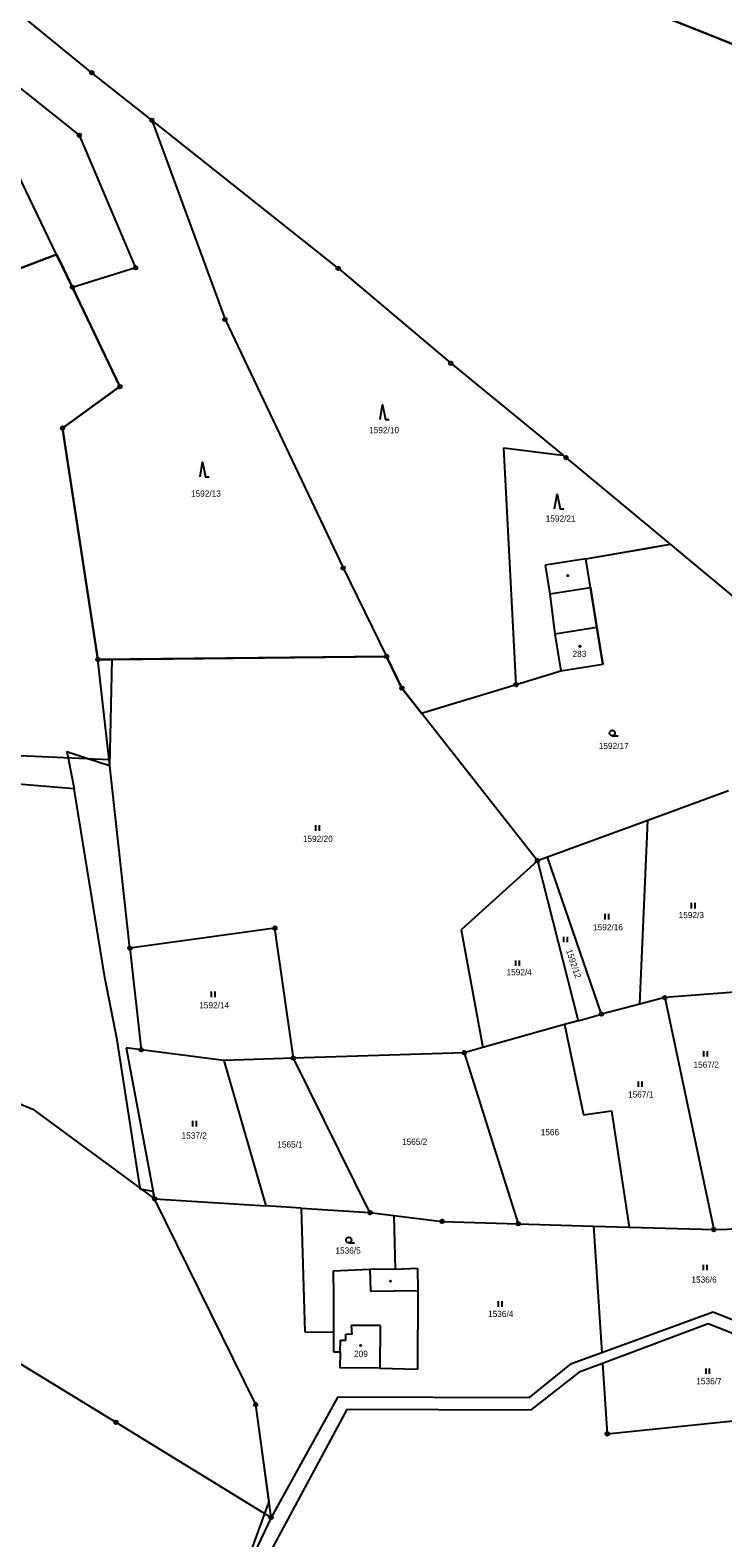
# Model space of a CAD drawing. Extents: x -445050 to -440454, y -1134563 to -1129741.
# Drawn here: x -443020.5 to -442830.3, y -1132475.8 to -1132062.1 of the extents above; entities that cross this region are included whole.
import ezdxf

# ---------------------------------------------------------------- set-up
doc = ezdxf.new("R2010")
doc.units = 0
for name, color, linetype in [('Vrstva 1', 7, 'Continuous'), ('Vrstva 18', 7, 'Continuous'), ('Vrstva 19', 7, 'Continuous'), ('Vrstva 24', 7, 'Continuous'), ('Vrstva 25', 7, 'Continuous'), ('Vrstva 3', 7, 'Continuous'), ('Vrstva 37', 7, 'Continuous'), ('Vrstva 4', 7, 'Continuous'), ('Vrstva 52', 7, 'Continuous')]:
    doc.layers.add(name, color=color, linetype=linetype)

msp = doc.modelspace()

# ---------------------------------------------------------------- linework, layer by layer
at = {"layer": 'Vrstva 1'}
for points in [[(-443003.5, -1132073.75), (-443047.02, -1132038.32)], [(-442875.47, -1132046.72), (-442822.05, -1132068.1)], [(-443037.39, -1132066.76), (-443006.99, -1132090.91)], [(-442987.05, -1132086.81), (-443003.5, -1132073.75)], [(-442987.05, -1132086.81), (-442966.96, -1132141.47)], [(-442935.92, -1132127.43), (-442987.05, -1132086.81)], [(-443006.99, -1132090.91), (-442991.5, -1132127.27)], [(-443013.18, -1132123.63), (-443026.91, -1132095)], [(-443013.18, -1132123.63), (-443048.69, -1132137.11)], [(-443008.86, -1132132.65), (-443013.18, -1132123.63)], [(-442991.5, -1132127.27), (-443008.86, -1132132.65)], [(-442935.92, -1132127.43), (-442904.98, -1132153.48)], [(-442995.8, -1132159.87), (-443008.86, -1132132.65)], [(-442966.96, -1132141.47), (-442934.54, -1132209.65)], [(-442904.98, -1132153.48), (-442874.13, -1132178.74)], [(-443011.58, -1132171.26), (-442995.8, -1132159.87)], [(-443001.87, -1132234.77), (-443011.58, -1132171.26)], [(-442887.05, -1132241.64), (-442890.38, -1132176.66)], [(-442890.38, -1132176.66), (-442875.87, -1132178.52)], [(-442875.87, -1132178.52), (-442874.13, -1132178.74)], [(-442874.13, -1132178.74), (-442873.33, -1132179.39)], [(-442873.33, -1132179.39), (-442844.71, -1132203.15)], [(-442867.88, -1132207.12), (-442844.71, -1132203.15)], [(-442844.71, -1132203.15), (-442802.61, -1132238.12)], [(-442867.88, -1132207.12), (-442879.04, -1132208.9)], [(-442866.63, -1132214.97), (-442867.88, -1132207.12)], [(-442934.54, -1132209.65), (-442922.59, -1132233.93)], [(-442879.04, -1132208.9), (-442877.79, -1132216.75)], [(-442866.63, -1132214.97), (-442864.88, -1132225.96)], [(-442877.79, -1132216.75), (-442876.38, -1132227.79)], [(-442876.38, -1132227.79), (-442874.77, -1132237.91)], [(-442864.88, -1132225.96), (-442863.26, -1132236.08)], [(-442922.59, -1132233.93), (-443001.87, -1132234.77)], [(-442998.81, -1132262.33), (-443001.87, -1132234.77)], [(-442918.4, -1132242.63), (-442922.59, -1132233.93)], [(-442874.77, -1132237.91), (-442863.26, -1132236.08)], [(-442887.05, -1132241.64), (-442874.77, -1132237.91)], [(-442912.99, -1132249.51), (-442918.4, -1132242.63)], [(-442912.99, -1132249.51), (-442887.05, -1132241.64)], [(-442881.17, -1132290), (-442912.99, -1132249.51)], [(-442998.81, -1132262.33), (-443140.66, -1132256.01)], [(-442993.07, -1132314.01), (-442998.81, -1132262.33)], [(-442828.71, -1132270.81), (-442850.89, -1132278.92)], [(-442850.89, -1132278.92), (-442878.43, -1132289)], [(-442853.09, -1132329.34), (-442850.89, -1132278.92)], [(-442881.17, -1132290), (-442902.13, -1132308.98)], [(-442878.43, -1132289), (-442881.17, -1132290)], [(-442881.17, -1132290), (-442870.02, -1132333.88)], [(-442863.63, -1132332.08), (-442878.43, -1132289)], [(-442953.25, -1132308.47), (-442993.07, -1132314.01)], [(-442948.16, -1132344.15), (-442953.25, -1132308.47)], [(-442902.13, -1132308.98), (-442896.13, -1132341.24)], [(-442993.07, -1132314.01), (-442989.98, -1132341.85)], [(-442823.35, -1132325.77), (-442846.18, -1132327.55)], [(-442853.09, -1132329.34), (-442863.63, -1132332.08)], [(-442846.18, -1132327.55), (-442853.09, -1132329.34)], [(-442846.18, -1132327.55), (-442832.76, -1132391.19)], [(-442873.74, -1132334.93), (-442896.13, -1132341.24)], [(-442870.02, -1132333.88), (-442873.74, -1132334.93)], [(-442873.74, -1132334.93), (-442868.5, -1132359.71)], [(-442870.02, -1132333.88), (-442863.63, -1132332.08)], [(-442994.09, -1132341.32), (-442986.29, -1132382.77)], [(-442989.98, -1132341.85), (-442994.09, -1132341.32)], [(-442967.25, -1132344.75), (-442989.98, -1132341.85)], [(-442901.25, -1132342.68), (-442948.16, -1132344.15)], [(-442896.13, -1132341.24), (-442901.25, -1132342.68)], [(-442901.25, -1132342.68), (-442886.43, -1132389.59)], [(-442948.16, -1132344.15), (-442967.25, -1132344.75)], [(-442967.25, -1132344.75), (-442955.74, -1132384.7)], [(-442927.16, -1132386.51), (-442948.16, -1132344.15)], [(-443043.31, -1132348.44), (-443019.74, -1132358.17)], [(-443019.74, -1132358.17), (-442986.29, -1132382.77)], [(-442868.5, -1132359.71), (-442860.81, -1132358.64)], [(-442860.81, -1132358.64), (-442856.02, -1132390.5)], [(-442958.54, -1132439.22), (-442986.29, -1132382.77)], [(-442986.29, -1132382.77), (-442955.74, -1132384.7)], [(-442946.04, -1132385.31), (-442955.74, -1132384.7)], [(-442946.04, -1132385.31), (-442927.16, -1132386.51)], [(-442946.04, -1132385.31), (-442945, -1132419.24)], [(-442927.16, -1132386.51), (-442920.57, -1132387.33)], [(-442920.57, -1132387.33), (-442920.26, -1132402.16)], [(-442920.57, -1132387.33), (-442907.37, -1132388.96)], [(-442907.37, -1132388.96), (-442886.43, -1132389.59)], [(-442886.43, -1132389.59), (-442865.77, -1132390.21)], [(-442865.77, -1132390.21), (-442863.48, -1132424.88)], [(-442865.77, -1132390.21), (-442856.02, -1132390.5)], [(-442856.02, -1132390.5), (-442832.76, -1132391.19)], [(-442832.76, -1132391.19), (-442825.34, -1132391.01)], [(-442914.09, -1132401.91), (-442920.26, -1132402.16)], [(-442914.09, -1132401.91), (-442913.98, -1132407.87)], [(-442937.29, -1132402.46), (-442927.15, -1132402.05)], [(-442937.29, -1132402.46), (-442937.2, -1132409.32)], [(-442920.26, -1132402.16), (-442927.15, -1132402.05)], [(-442937.2, -1132409.32), (-442937.2, -1132419.37)], [(-442913.98, -1132407.87), (-442914.08, -1132429.46)], [(-442863.48, -1132424.88), (-442832.92, -1132413.76)], [(-442832.92, -1132413.76), (-442806.13, -1132424.56)], [(-442834.32, -1132417.03), (-442863.28, -1132427.9)], [(-442805.72, -1132428.34), (-442834.32, -1132417.03)], [(-442945, -1132419.24), (-442937.2, -1132419.37)], [(-442937.2, -1132419.37), (-442937.2, -1132424.74)], [(-442937.2, -1132424.74), (-442935.33, -1132424.74)], [(-442935.33, -1132424.74), (-442935.39, -1132429.09)], [(-442871.8, -1132427.9), (-442863.48, -1132424.88)], [(-443024.01, -1132427.43), (-442996.89, -1132444.06)], [(-442924.44, -1132429.24), (-442935.39, -1132429.09)], [(-442924.44, -1132429.24), (-442914.08, -1132429.46)], [(-442883.38, -1132437.29), (-442871.8, -1132427.9)], [(-442869.73, -1132430.32), (-442883.12, -1132440.78)], [(-442863.28, -1132427.9), (-442869.73, -1132430.32)], [(-442863.28, -1132427.9), (-442862.01, -1132447.26)], [(-442935.98, -1132437.08), (-442954.29, -1132470.17)], [(-442935.98, -1132437.08), (-442883.38, -1132437.29)], [(-442933.48, -1132440.55), (-442960.65, -1132491.06)], [(-442954.29, -1132470.17), (-442958.54, -1132439.22)], [(-442883.12, -1132440.78), (-442933.48, -1132440.55)], [(-442862.01, -1132447.26), (-442804.33, -1132441.24)], [(-442996.89, -1132444.06), (-442954.29, -1132470.17)], [(-442954.29, -1132470.17), (-442963.37, -1132489.17)]]:
    msp.add_lwpolyline(points, dxfattribs=at)
at = {"layer": 'Vrstva 24'}
for centre, radius in [((-443003.5, -1132073.75), 0.5), ((-443003.5, -1132073.75), 0.1), ((-442987.05, -1132086.81), 0.5), ((-442987.05, -1132086.81), 0.1), ((-443006.99, -1132090.91), 0.5), ((-443006.99, -1132090.91), 0.1), ((-442991.5, -1132127.27), 0.5), ((-442991.5, -1132127.27), 0.1), ((-442935.92, -1132127.43), 0.5), ((-442935.92, -1132127.43), 0.1), ((-443008.86, -1132132.65), 0.5), ((-443008.86, -1132132.65), 0.1), ((-442966.96, -1132141.47), 0.5), ((-442966.96, -1132141.47), 0.1), ((-442904.98, -1132153.48), 0.5), ((-442904.98, -1132153.48), 0.1), ((-442995.8, -1132159.87), 0.5), ((-442995.8, -1132159.87), 0.1), ((-443011.58, -1132171.26), 0.5), ((-443011.58, -1132171.26), 0.1), ((-442873.33, -1132179.39), 0.5), ((-442873.33, -1132179.39), 0.1), ((-442934.54, -1132209.65), 0.5), ((-442934.54, -1132209.65), 0.1), ((-443001.87, -1132234.77), 0.5), ((-443001.87, -1132234.77), 0.1), ((-442922.59, -1132233.93), 0.5), ((-442922.59, -1132233.93), 0.1), ((-442918.4, -1132242.63), 0.5), ((-442918.4, -1132242.63), 0.1), ((-442887.05, -1132241.64), 0.5), ((-442887.05, -1132241.64), 0.1), ((-442881.17, -1132290), 0.5), ((-442881.17, -1132290), 0.1), ((-442953.25, -1132308.47), 0.5), ((-442953.25, -1132308.47), 0.1), ((-442993.07, -1132314.01), 0.5), ((-442993.07, -1132314.01), 0.1), ((-442846.18, -1132327.55), 0.5), ((-442863.63, -1132332.08), 0.5), ((-442846.18, -1132327.55), 0.1), ((-442863.63, -1132332.08), 0.1), ((-442989.98, -1132341.85), 0.5), ((-442989.98, -1132341.85), 0.1), ((-442948.16, -1132344.15), 0.5), ((-442901.25, -1132342.68), 0.5), ((-442901.25, -1132342.68), 0.1), ((-442948.16, -1132344.15), 0.1), ((-442986.29, -1132382.77), 0.5), ((-442986.29, -1132382.77), 0.1), ((-442927.16, -1132386.51), 0.5), ((-442927.16, -1132386.51), 0.1), ((-442907.37, -1132388.96), 0.5), ((-442907.37, -1132388.96), 0.1), ((-442886.43, -1132389.59), 0.5), ((-442886.43, -1132389.59), 0.1), ((-442832.76, -1132391.19), 0.5), ((-442832.76, -1132391.19), 0.1), ((-442958.54, -1132439.22), 0.5), ((-442958.54, -1132439.22), 0.1), ((-442996.89, -1132444.06), 0.5), ((-442996.89, -1132444.06), 0.1), ((-442862.01, -1132447.26), 0.5), ((-442862.01, -1132447.26), 0.1), ((-442954.29, -1132470.17), 0.5), ((-442954.29, -1132470.17), 0.1)]:
    msp.add_circle(centre, radius, dxfattribs=at)
at = {"layer": 'Vrstva 25'}
for p, q in [((-442860.63, -1132255.69), (-442859.03, -1132255.69)), ((-442942.03, -1132281.73), (-442942.03, -1132280.23)), ((-442941.03, -1132281.73), (-442941.03, -1132280.23)), ((-442838.87, -1132303.05), (-442838.87, -1132301.55)), ((-442837.87, -1132303.05), (-442837.87, -1132301.55)), ((-442862.61, -1132306.07), (-442862.61, -1132304.57)), ((-442861.61, -1132306.07), (-442861.61, -1132304.57)), ((-442873.9, -1132312.33), (-442873.9, -1132310.83)), ((-442872.9, -1132312.33), (-442872.9, -1132310.83)), ((-442887.14, -1132318.84), (-442887.14, -1132317.34)), ((-442886.14, -1132318.84), (-442886.14, -1132317.34)), ((-442970.69, -1132327.38), (-442970.69, -1132325.88)), ((-442969.69, -1132327.38), (-442969.69, -1132325.88)), ((-442835.51, -1132343.72), (-442835.51, -1132342.22)), ((-442834.51, -1132343.72), (-442834.51, -1132342.22)), ((-442853.45, -1132352.03), (-442853.45, -1132350.53)), ((-442852.45, -1132352.03), (-442852.45, -1132350.53)), ((-442975.81, -1132362.89), (-442975.81, -1132361.39)), ((-442974.81, -1132362.89), (-442974.81, -1132361.39)), ((-442932.97, -1132394.8), (-442931.37, -1132394.8)), ((-442835.57, -1132402.35), (-442835.57, -1132400.85)), ((-442834.57, -1132402.35), (-442834.57, -1132400.85)), ((-442891.84, -1132412.35), (-442891.84, -1132410.85)), ((-442890.84, -1132412.35), (-442890.84, -1132410.85)), ((-442834.89, -1132430.78), (-442834.89, -1132429.28)), ((-442833.89, -1132430.78), (-442833.89, -1132429.28))]:
    msp.add_line(p, q, dxfattribs=at)
for points in [[(-442924.4, -1132168.87), (-442923.7, -1132164.87), (-442922.9, -1132168.87), (-442921.9, -1132168.87)], [(-442973.8, -1132184.65), (-442973.1, -1132180.65), (-442972.3, -1132184.65), (-442971.3, -1132184.65)], [(-442876.45, -1132193.4), (-442875.75, -1132189.4), (-442874.95, -1132193.4), (-442873.95, -1132193.4)]]:
    msp.add_lwpolyline(points, dxfattribs=at)
for centre, radius in [((-442872.82, -1132211.74), 0.175), ((-442869.5, -1132231.12), 0.175), ((-442860.63, -1132254.94), 0.75), ((-442932.97, -1132394.05), 0.75), ((-442921.53, -1132405.33), 0.175), ((-442929.69, -1132423), 0.175)]:
    msp.add_circle(centre, radius, dxfattribs=at)
at = {"layer": 'Vrstva 3'}
for points in [[(-442864.88, -1132225.96), (-442876.38, -1132227.79)], [(-442876.38, -1132227.79), (-442874.77, -1132237.91)], [(-442864.88, -1132225.96), (-442863.26, -1132236.08)], [(-442874.77, -1132237.91), (-442863.26, -1132236.08)], [(-442932.28, -1132417.52), (-442932.17, -1132420)], [(-442924.35, -1132417.53), (-442932.28, -1132417.52)], [(-442924.35, -1132417.53), (-442924.44, -1132429.24)], [(-442935.33, -1132424.74), (-442935.29, -1132421.52)], [(-442935.29, -1132421.52), (-442933.79, -1132421.55)], [(-442933.79, -1132421.55), (-442933.8, -1132419.91)], [(-442932.17, -1132420), (-442933.8, -1132419.91)], [(-442935.33, -1132424.74), (-442935.39, -1132429.09)], [(-442924.44, -1132429.24), (-442935.39, -1132429.09)]]:
    msp.add_lwpolyline(points, dxfattribs=at)
at = {"layer": 'Vrstva 37'}
for centre in [(-442869.5, -1132231.12), (-442929.69, -1132423)]:
    msp.add_circle(centre, 0.175, dxfattribs=at)
at = {"layer": 'Vrstva 4'}
for points in [[(-442877.79, -1132216.75), (-442866.63, -1132214.97)], [(-442864.88, -1132225.96), (-442876.38, -1132227.79)], [(-442927.15, -1132402.05), (-442927, -1132408.12)], [(-442927, -1132408.12), (-442913.98, -1132407.87)], [(-442932.28, -1132417.52), (-442932.17, -1132420)], [(-442924.35, -1132417.53), (-442932.28, -1132417.52)], [(-442924.35, -1132417.53), (-442924.44, -1132429.24)], [(-442935.33, -1132424.74), (-442935.29, -1132421.52)], [(-442935.29, -1132421.52), (-442933.79, -1132421.55)], [(-442933.79, -1132421.55), (-442933.8, -1132419.91)], [(-442932.17, -1132420), (-442933.8, -1132419.91)]]:
    msp.add_lwpolyline(points, dxfattribs=at)
at = {"layer": 'Vrstva 52'}
for points in [[(-442822.05, -1132068.1), (-442875.47, -1132046.72)], [(-443048.69, -1132137.11), (-443013.18, -1132123.63), (-443012.08, -1132125.93), (-443008.86, -1132132.65)], [(-443008.86, -1132132.65), (-442995.8, -1132159.87), (-443011.58, -1132171.26), (-443001.87, -1132234.77), (-442998.03, -1132234.73)], [(-442998.03, -1132234.73), (-442922.59, -1132233.93), (-442918.4, -1132242.63), (-442912.99, -1132249.51), (-442912.72, -1132249.43), (-442887.05, -1132241.64), (-442874.77, -1132237.91), (-442863.26, -1132236.08), (-442864.88, -1132225.96), (-442866.63, -1132214.97), (-442867.88, -1132207.12), (-442851.91, -1132204.38), (-442844.71, -1132203.15), (-442802.61, -1132238.12)], [(-442998.03, -1132234.73), (-442998.63, -1132263.95), (-443004.32, -1132262.08), (-443010.39, -1132260.09), (-443010.04, -1132261.83), (-443008.35, -1132270.24)], [(-443008.35, -1132270.24), (-443048.05, -1132266.92)], [(-442960.78, -1132482.13), (-442956.05, -1132469.09), (-442954.88, -1132465.87), (-442958.54, -1132439.22), (-442986.29, -1132382.77), (-442986.67, -1132380.75), (-442989.74, -1132380.23), (-442990.2, -1132380.16), (-442990.25, -1132379.86), (-442996.54, -1132339.08), (-442999.94, -1132322.05), (-443008.35, -1132270.24)]]:
    msp.add_lwpolyline(points, dxfattribs=at)

# ---------------------------------------------------------------- texts
at = {"layer": 'Vrstva 18'}
for s, p in [('1592/10', (-442927.39, -1132172.67)), ('1592/13', (-442976.31, -1132190.09)), ('1592/21', (-442878.91, -1132196.94)), ('1592/17', (-442864.34, -1132259.33)), ('1592/20', (-442945.58, -1132284.81)), ('1592/3', (-442842.41, -1132305.73)), ('1592/16', (-442865.92, -1132309.09)), ('1592/4', (-442889.67, -1132321.41)), ('1592/14', (-442974.04, -1132330.48)), ('1567/2', (-442838.33, -1132346.78)), ('1567/1', (-442856.3, -1132354.95)), ('1537/2', (-442978.89, -1132366.23)), ('1566', (-442880.28, -1132365.31)), ('1565/1', (-442952.61, -1132368.67)), ('1565/2', (-442918.36, -1132367.94)), ('1536/5', (-442936.65, -1132397.78)), ('1536/6', (-442838.9, -1132405.76)), ('1536/4', (-442894.73, -1132415.18)), ('1536/7', (-442837.57, -1132433.63))]:
    msp.add_text(s, height=1.7, dxfattribs=at).set_placement(p)
msp.add_text('1592/12', height=1.7, rotation=288.8172, dxfattribs=at).set_placement((-442873.37, -1132314.61))
at = {"layer": 'Vrstva 19'}
for s, p in [('283', (-442871.54, -1132234.07)), ('209', (-442931.53, -1132426.12))]:
    msp.add_text(s, height=1.7, dxfattribs=at).set_placement(p)

doc.saveas('drawing.dxf')
